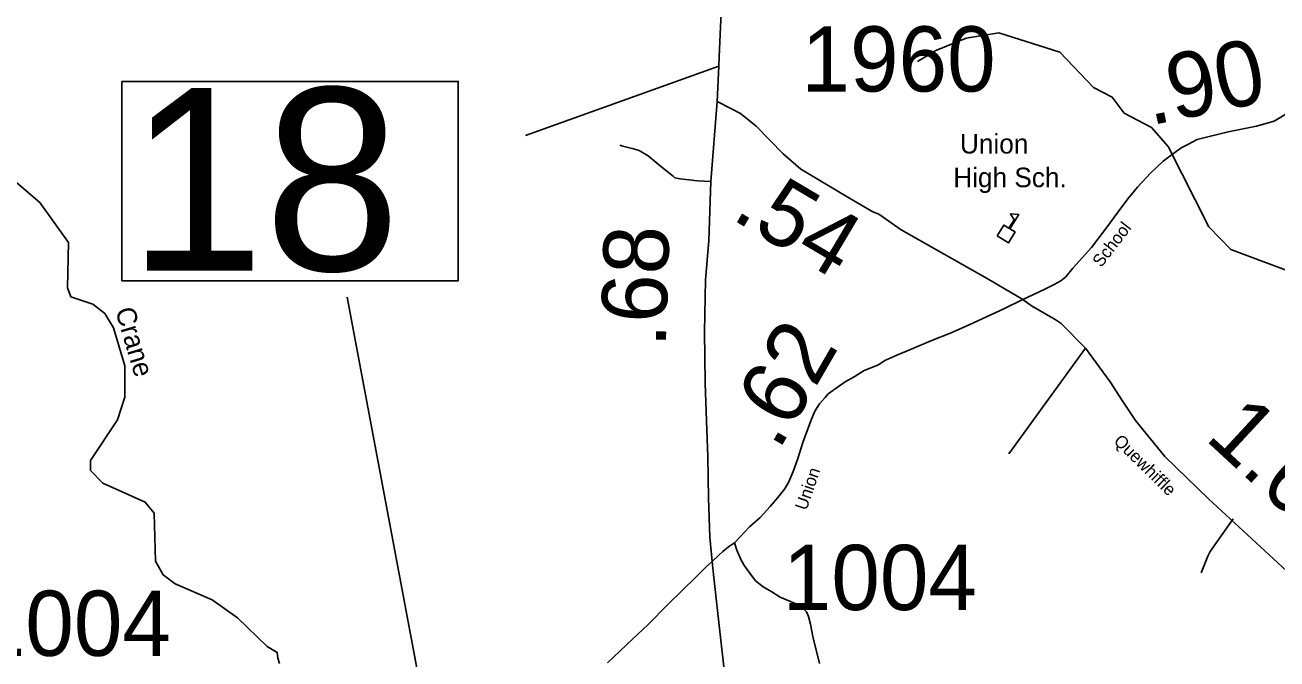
# Model space of a CAD drawing. Extents: x 2093524 to 2270757, y 289120 to 570408.
# Drawn here: x 2215806 to 2225397, y 404154 to 409015 of the extents above; entities that cross this region are included whole.
import ezdxf

# ---------------------------------------------------------------- set-up
doc = ezdxf.new("R2010")
doc.units = 0
for name, color, linetype in [('Exist Cultural Educational Facility High CELL', 7, 'Continuous'), ('Exist Cultural Educational Facility High Label', 7, 'Continuous'), ('Exist Hydrographic Creek Single Shore', 7, 'Continuous'), ('Exist Hydrographic Creek Single Shore Label', 7, 'Continuous'), ('Exist Hydrographic Misc Water Feature', 7, 'Continuous'), ('Exist Road Non-System Type 51', 7, 'Continuous'), ('Exist Road Primary US Attributed', 7, 'Continuous'), ('Exist Road Primary US Mileage Hundredths English Label', 7, 'Continuous'), ('Exist Road Secondary Mileage Hundredths English Label', 7, 'Continuous'), ('Exist Road Secondary Structure Standard Bridge Number Label', 7, 'Continuous'), ('Exist Road Secondary Type 51 Attributed', 7, 'Continuous'), ('Exist Road Secondary Type 51 Label', 7, 'Continuous'), ('Exist Road Secondary Type 51 Number Label', 7, 'Continuous')]:
    doc.layers.add(name, color=color, linetype=linetype)

msp = doc.modelspace()

# ---------------------------------------------------------------- linework, layer by layer
at = {"layer": 'Exist Cultural Educational Facility High CELL'}
msp.add_lwpolyline([(2223253.3, 407397.6), (2223304.3, 407481.1), (2223343.6, 407457.2), (2223382.7, 407521.3), (2223355.2, 407566.5), (2223418.7, 407561.9), (2223351.8, 407452.2), (2223391.1, 407428.2), (2223340.1, 407344.6)], close=True, dxfattribs=at)
at = {"layer": 'Exist Hydrographic Creek Single Shore'}
msp.add_lwpolyline([(2217754.1, 404120), (2217743.4, 404159.4), (2217738, 404204.2), (2217660.9, 404249), (2217432.8, 404469.3), (2217239.7, 404607.6), (2216955.7, 404731.4), (2216863.8, 404798.8), (2216804.7, 404904.9), (2216793.7, 405272.5), (2216726.6, 405355.8), (2216400.8, 405503.4), (2216307.7, 405600.3), (2216307.7, 405675.8), (2216513.8, 405986.6), (2216570.8, 406162.5), (2216569.8, 406402), (2216483.6, 406692.4), (2216416.8, 406801.9), (2216324.7, 406875.9), (2216157.6, 406931.7), (2216131.8, 407001.1), (2216137.7, 407348.7), (2215918.7, 407654.8), (2215743.6, 407805.9)], dxfattribs=at)
at = {"layer": 'Exist Hydrographic Misc Water Feature'}
for points in [[(2225042.9, 407292.7), (2224874.8, 407466.7), (2224562.9, 408082.9), (2224436.8, 408229.8), (2224227.8, 408338.9), (2224134.7, 408462.1), (2223992.8, 408537.1), (2223732.8, 408808), (2223265.7, 408955), (2223015.8, 408914), (2222783.9, 408820.3), (2222642.8, 408734.5)], [(2226517.9, 405751.3), (2226325.9, 405840.5), (2226106.9, 406146.6), (2226004.8, 406463.5), (2225885.9, 406718.4), (2225809.8, 406861), (2225582.8, 407091.8), (2225042.9, 407292.7)]]:
    msp.add_lwpolyline(points, dxfattribs=at)
at = {"layer": 'Exist Road Non-System Type 51'}
for p, q in [((2219639.1, 408168.5), (2221120.8, 408700.2)), ((2223344.1, 405726.9), (2223930.3, 406536.6))]:
    msp.add_line(p, q, dxfattribs=at)
for points in [[(2220363.2, 408093.4), (2220385.3, 408085.4), (2220457.4, 408067.9), (2220511.6, 408052.4), (2220579.6, 408011), (2220688.1, 407923.6), (2220770.7, 407856.3), (2220784.9, 407842.3), (2220824.8, 407834.6), (2220956.7, 407821.5), (2221058.9, 407816.2)], [(2224815.8, 404815.3), (2224866.9, 404943.6), (2224884.6, 404977.6), (2224904.5, 405003.8), (2225062.8, 405228.6)], [(2221891.9, 404119.5), (2221842.3, 404327.1), (2221823.8, 404420.9), (2221809.3, 404480.9), (2221793.2, 404514.7), (2221773, 404536.7), (2221756.8, 404548.5), (2221724.8, 404572.1), (2221670.8, 404593.9), (2221590.5, 404629.3), (2221528.3, 404668.9), (2221459.9, 404708.3), (2221401.7, 404754.1), (2221357.3, 404811.7), (2221316.8, 404869.2), (2221292.7, 404913), (2221260.1, 404988.8), (2221241.9, 405044.9)]]:
    msp.add_lwpolyline(points, dxfattribs=at)
at = {"layer": 'Exist Road Primary US Attributed'}
for points in [[(2221108.6, 408428), (2221120.8, 408700.2), (2221124.1, 408770.3), (2221136.4, 409058.4), (2221150.8, 409270.3), (2221175.7, 409728.3), (2221184.4, 409871.3), (2221202.7, 410287), (2221320.4, 412475.5)], [(2221070.8, 404901.7), (2221051.5, 405087.4), (2221041.4, 405387.4), (2221037.2, 405704.9), (2221027.6, 405979), (2221015.3, 406268.6), (2221010.7, 406662.6), (2221018, 407062.3), (2221043.2, 407360.3), (2221058.9, 407816.2), (2221108.6, 408428)], [(2222114.4, 400268.2), (2222054, 400424), (2221993.8, 400582.8), (2221919.4, 400806.5), (2221828.3, 401092.8), (2221699.4, 401498.4), (2221609.4, 401838.2), (2221553, 402043.7), (2221484.5, 402321.7), (2221441.5, 402519.1), (2221320.9, 403116), (2221275.3, 403359.6), (2221203.8, 403800.4), (2221156.8, 404117.4), (2221122.2, 404434.2), (2221081.8, 404779.8), (2221070.8, 404901.7)]]:
    msp.add_lwpolyline(points, dxfattribs=at)
at = {"layer": 'Exist Road Secondary Structure Standard Bridge Number Label'}
msp.add_line((2218976.8, 403185.9), (2218274, 406929.2), dxfattribs=at)
msp.add_lwpolyline([(2216547.6, 408582.9), (2219124.2, 408582.9), (2219124.2, 407053.6), (2216547.6, 407053.6)], close=True, dxfattribs=at)
at = {"layer": 'Exist Road Secondary Type 51 Attributed'}
for points in [[(2221108.6, 408428), (2221219.3, 408373.1), (2221286.4, 408337.3), (2221406.6, 408239.7), (2221614.6, 408027.7), (2221748.1, 407909.1), (2222148.4, 407671.7), (2222300.3, 407582.7), (2222347.8, 407563.8), (2222517.9, 407444), (2223177, 407071.1), (2223450, 406911.2)], [(2225491.2, 408347.7), (2225376.7, 408278.3), (2225241.4, 408240.2), (2225022.8, 408195.1), (2224787.1, 408137.5), (2224709.2, 408097.1), (2224667.5, 408076.9), (2224623.9, 408044.6), (2224526.3, 407971.8), (2224431, 407881.2), (2224329.8, 407772.7), (2224254.2, 407682.4), (2224181.1, 407583.8), (2224081.9, 407447), (2223976.9, 407310.4), (2223832.3, 407149.6), (2223778.5, 407085.4), (2223740.8, 407053), (2223691.1, 407024.8), (2223607.3, 406984.1), (2223450, 406911.2)], [(2223450, 406911.2), (2223304.6, 406839.9), (2223043.4, 406718.2), (2222902.1, 406655.4), (2222744.4, 406592.3), (2222589, 406527.2), (2222485.4, 406482.7), (2222391.8, 406443.9), (2222343.6, 406408.6), (2222234.2, 406367), (2222156.8, 406318.3), (2222089, 406278), (2222036.8, 406243), (2221958.8, 406188.3), (2221934.9, 406158.3), (2221892.1, 406110.5), (2221855.5, 406053), (2221825.9, 405979.8), (2221764.9, 405814.2), (2221727.3, 405692.4), (2221690.2, 405592.1), (2221655, 405507.4), (2221625.4, 405455.1), (2221573.1, 405392.3), (2221515.6, 405324.3), (2221437.2, 405238.9), (2221357, 405167.5), (2221241.9, 405044.9), (2221194.1, 405014.4), (2221152.3, 404978.1), (2221120.6, 404949.9), (2221070.8, 404901.7)], [(2223450, 406911.2), (2223516.3, 406861.6), (2223698.9, 406757), (2223743.2, 406725.3), (2223930.3, 406536.6), (2224120, 406279.9), (2224215.1, 406128.8), (2224313.8, 405981.5), (2224537.1, 405707.4), (2224873.6, 405381.3), (2225504.2, 404798.4)], [(2221070.8, 404901.7), (2221021, 404857.4), (2220949.8, 404787), (2220731.3, 404571.6), (2220578.4, 404418.5), (2220459, 404305.7), (2220268.5, 404124.5)]]:
    msp.add_lwpolyline(points, dxfattribs=at)

# ---------------------------------------------------------------- texts
at = {"layer": 'Exist Cultural Educational Facility High Label'}
for s, p in [('Union', (2222968.6, 408029.7)), ('High Sch.', (2222917.1, 407771.4))]:
    msp.add_text(s, height=150, dxfattribs=at).set_placement(p)
at = {"layer": 'Exist Hydrographic Creek Single Shore Label'}
msp.add_text('Crane', height=150, rotation=286.52226, dxfattribs=at).set_placement((2216494.8, 406827.7))
at = {"layer": 'Exist Road Primary US Mileage Hundredths English Label'}
msp.add_text('.68', height=500, rotation=88.29487, dxfattribs=at).set_placement((2220714.5, 406540.1))
at = {"layer": 'Exist Road Secondary Mileage Hundredths English Label'}
for s, rotation, p in [('.90', 11.65929, (2224426.6, 408244.5)), ('.54', 329.33342, (2221206.8, 407533.9)), ('.62', 59.91482, (2221578.4, 405744.1)), ('1.68', 317.24985, (2224836.6, 405842.8))]:
    msp.add_text(s, height=500, rotation=rotation, dxfattribs=at).set_placement(p)
at = {"layer": 'Exist Road Secondary Structure Standard Bridge Number Label'}
msp.add_text('18', height=1400, dxfattribs=at).set_placement((2216597.8, 407132.7))
at = {"layer": 'Exist Road Secondary Type 51 Label'}
for s, rotation, p in [('School', 52.44803, (2224050.5, 407150.8)), ('Quewhiffle', 315.47271, (2224139.9, 405817.4)), ('Union', 71.05641, (2221792.3, 405288))]:
    msp.add_text(s, height=95, rotation=rotation, dxfattribs=at).set_placement(p)
at = {"layer": 'Exist Road Secondary Type 51 Number Label'}
for s, p in [('1960', (2221754.3, 408504.8)), ('1004', (2221611.4, 404529.4)), ('1004', (2215436, 404178.1))]:
    msp.add_text(s, height=500, dxfattribs=at).set_placement(p)

doc.saveas('drawing.dxf')
